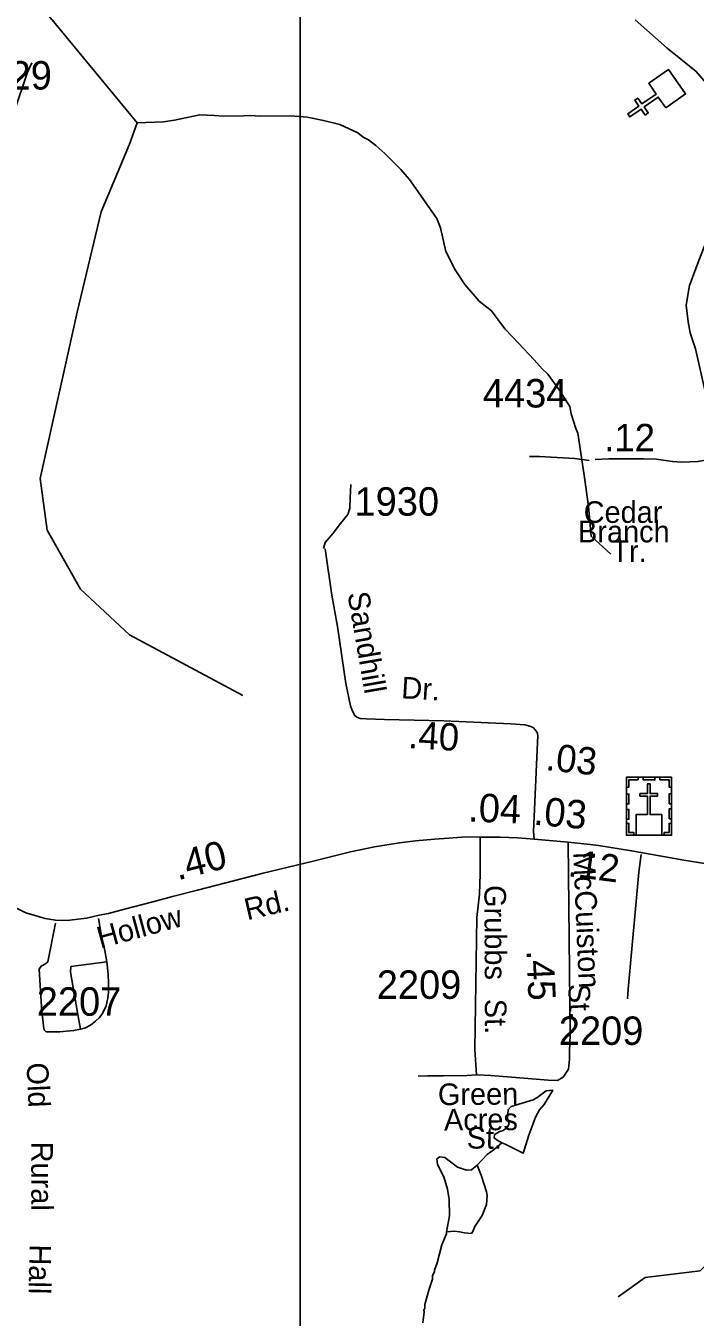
# Model space of a CAD drawing. Extents: x 1547597 to 1699558, y 810033 to 920809.
# Drawn here: x 1632517 to 1635460, y 888936 to 894609 of the extents above; entities that cross this region are included whole.
import ezdxf

# ---------------------------------------------------------------- set-up
doc = ezdxf.new("R2010")
doc.units = 0
for name, color, linetype in [('Exist Cultural Church CELL', 7, 'Continuous'), ('Exist Cultural Church with Cemetery CELL', 7, 'Continuous'), ('Exist Hydrographic Creek Single Shore', 7, 'Continuous'), ('Exist Hydrographic Misc Water Feature', 7, 'Continuous'), ('Exist Road Non-System Type 51', 7, 'Continuous'), ('Exist Road Primary NC Attributed', 7, 'Continuous'), ('Exist Road Primary NC Label', 7, 'Continuous'), ('Exist Road Primary NC Service Mileage Hundredths English Label', 7, 'Continuous'), ('Exist Road Secondary Mileage Hundredths English Label', 7, 'Continuous'), ('Exist Road Secondary Type 51 Attributed', 7, 'Continuous'), ('Exist Road Secondary Type 51 Label', 7, 'Continuous'), ('Exist Road Secondary Type 51 Number Label', 7, 'Continuous'), ('Map Preparation Inset Cut Line', 7, 'Continuous')]:
    doc.layers.add(name, color=color, linetype=linetype)

msp = doc.modelspace()

# ---------------------------------------------------------------- linework, layer by layer
at = {"layer": 'Exist Cultural Church CELL'}
msp.add_lwpolyline([(1635330.2, 894249.4), (1635297.7, 894296.1), (1635235.1, 894252.7), (1635253.4, 894226.4), (1635240.2, 894217.3), (1635222, 894243.6), (1635172.6, 894209.3), (1635163.4, 894222.4), (1635212.8, 894256.8), (1635194.6, 894283), (1635207.7, 894292.1), (1635226, 894265.9), (1635288.5, 894309.3), (1635255.7, 894356.7), (1635343.2, 894417.4), (1635417.7, 894310.1)], close=True, dxfattribs=at)
at = {"layer": 'Exist Cultural Church with Cemetery CELL'}
for points in [[(1635157.3, 891308.3), (1635356.4, 891308.3), (1635356.4, 891053.7), (1635157.3, 891053.7)], [(1635157.3, 891265), (1635168.7, 891265), (1635168.7, 891297.2), (1635209.2, 891297.2), (1635209.2, 891308.3), (1635157.3, 891308.3)], [(1635200.4, 891053.7), (1635312.6, 891053.7), (1635312.6, 891144.3), (1635261.8, 891144.3), (1635261.8, 891225.8), (1635294.8, 891225.8), (1635294.8, 891236.8), (1635261.8, 891236.8), (1635261.8, 891279), (1635250.2, 891279), (1635250.2, 891236.8), (1635217.1, 891236.8), (1635217.1, 891225.8), (1635250.2, 891225.8), (1635250.2, 891144.3), (1635200.4, 891144.3)], [(1635231.4, 891308.3), (1635283.2, 891308.3), (1635283.2, 891296.9), (1635231.4, 891296.9)], [(1635356.5, 891264.9), (1635345.1, 891264.9), (1635345.1, 891297.1), (1635304.6, 891297.1), (1635304.6, 891308.2), (1635356.5, 891308.2)], [(1635157.3, 891190.8), (1635157.3, 891234.1), (1635168.7, 891234.1), (1635168.7, 891190.8)], [(1635345.1, 891191.8), (1635345.1, 891235.2), (1635356.5, 891235.2), (1635356.5, 891191.8)], [(1635157.3, 891123.6), (1635157.3, 891166.9), (1635168.7, 891166.9), (1635168.7, 891123.6)], [(1635345, 891125.9), (1635345, 891169.2), (1635356.4, 891169.2), (1635356.4, 891125.9)], [(1635190.4, 891053.7), (1635190.4, 891065.2), (1635168.4, 891065.2), (1635168.4, 891105.6), (1635157.3, 891105.6), (1635157.3, 891053.7)], [(1635323.3, 891053.7), (1635323.3, 891065.1), (1635345.3, 891065.1), (1635345.3, 891105.6), (1635356.4, 891105.6), (1635356.4, 891053.7)]]:
    msp.add_lwpolyline(points, close=True, dxfattribs=at)
at = {"layer": 'Exist Hydrographic Creek Single Shore'}
msp.add_lwpolyline([(1633470.9, 891667.3), (1632972.9, 891933.4), (1632757.9, 892134.8), (1632610.9, 892393.7), (1632580.9, 892620.9), (1632743.5, 893350.9), (1632848.1, 893792.6), (1632972.9, 894090.1), (1633006.8, 894183.6), (1632618.5, 894653)], dxfattribs=at)
at = {"layer": 'Exist Hydrographic Misc Water Feature'}
for points in [[(1633006.8, 894183.6), (1633122.7, 894187.4), (1633171.4, 894194.9), (1633282.4, 894218.4), (1633346.3, 894215.3), (1633386.3, 894212.7), (1633474.2, 894213.2), (1633504.2, 894214.7), (1633546.2, 894211.9), (1633682.1, 894213.6), (1633754, 894208.5), (1633825.8, 894193.2), (1633897.4, 894176), (1633976.8, 894138.6), (1634000.5, 894120.2), (1634024.3, 894107.8), (1634055.8, 894083.3), (1634095.3, 894048.6), (1634166.2, 893977.4), (1634203.4, 893934.8), (1634324.6, 893762.7), (1634339.9, 893722.5), (1634364.2, 893618), (1634404.9, 893537.3), (1634447.8, 893472.6), (1634510.7, 893399.5), (1634563.9, 893356.7), (1634622.6, 893277.7), (1634656, 893245.1), (1634683.6, 893214.7), (1634752.3, 893141.5), (1634787.7, 893102.9), (1634811.4, 893078.5), (1634862.2, 893009.6), (1634909, 892936.8), (1634914.5, 892904.7), (1634935.4, 892840.3), (1634944.5, 892820), (1634972.6, 892625.4), (1634991.3, 892498.1), (1635002.6, 892367), (1635088.6, 892288.4)], [(1634609.6, 889702.1), (1634624.6, 889695.8), (1634703.7, 889656.8), (1634708.1, 889670.4), (1634729.1, 889736.1), (1634752.1, 889799.6), (1634758.5, 889815.5), (1634775, 889847.2), (1634795.3, 889870.9), (1634833.4, 889933.8), (1634804.3, 889930.8), (1634763.8, 889899.4), (1634747.7, 889891.7), (1634651.2, 889861.3), (1634637, 889847.6), (1634634.4, 889809.7), (1634642, 889785.5), (1634633.7, 889769.7), (1634615.5, 889756), (1634601.4, 889752.2), (1634577.2, 889738.6), (1634576, 889723.6), (1634588.9, 889714.2), (1634609.6, 889702.1)], [(1634609.6, 889702.1), (1634578.2, 889674.6), (1634545.8, 889651.2), (1634500.8, 889603.7)], [(1634367.3, 889310.8), (1634379.5, 889382), (1634378.7, 889454), (1634371.4, 889498.1), (1634354.3, 889552.4), (1634327.1, 889606.9), (1634323.5, 889631), (1634335.7, 889640.7), (1634359.6, 889638.4), (1634415, 889595.4), (1634454.8, 889582.7), (1634476.7, 889584.3), (1634500.8, 889603.7)], [(1634500.8, 889603.7), (1634518.3, 889559.6), (1634543.2, 889487.2), (1634544.9, 889471.1), (1634542.2, 889431.3), (1634523.5, 889383.6), (1634490.7, 889334.2), (1634482.4, 889312.2), (1634476.2, 889304.3), (1634446.3, 889306.9), (1634424.3, 889311.2), (1634402.4, 889313.7), (1634367.3, 889310.8)], [(1634367.3, 889310.8), (1634366.2, 889302.3), (1634345.5, 889254.6), (1634326.2, 889174.9), (1634313.7, 889143.2), (1634313.5, 889135.2), (1634305.3, 889119.3), (1634305, 889103.3), (1634288.3, 889055.6), (1634271.3, 888991.8), (1634270.9, 888975.8), (1634266.8, 888967.9), (1634268.7, 888959.9), (1634261.9, 888912.1)]]:
    msp.add_lwpolyline(points, dxfattribs=at)
at = {"layer": 'Exist Road Non-System Type 51'}
msp.add_line((1632873.9, 890497.9), (1632714.5, 890476.8), dxfattribs=at)
for points in [[(1632543.5, 894447.3), (1632525.2, 894405.5), (1632405.9, 894053.3)], [(1634993.8, 892699.3), (1634931.4, 892708), (1634775.5, 892717.4), (1634731.5, 892717.9)], [(1633825.7, 892312.9), (1633833.7, 892339.7), (1633868.6, 892380), (1633900.8, 892422.9), (1633932.9, 892463.2), (1633941, 892490), (1633943.7, 892535.6), (1633946.3, 892594.6)], [(1635222.5, 890969), (1635212.6, 890891.2), (1635164.8, 890376.7), (1635162.3, 890334.7)], [(1636100.5, 890821.6), (1636085.6, 890786.8), (1636040.9, 890644.4), (1635936.7, 890323.6), (1635914.1, 890251.8), (1635825.5, 889962.6), (1635722.8, 889631.7), (1635648.1, 889412.5), (1635630.7, 889315.6), (1635625.1, 889298.9), (1635608.9, 889279), (1635590.6, 889255.2), (1635510, 889168), (1635481.8, 889140.1), (1635240.7, 889110.7), (1635122, 889026.3)], [(1632757.2, 890201.1), (1632727.3, 890195.5), (1632667.3, 890189.9), (1632622.7, 890190.4), (1632607.3, 890190.5), (1632601.5, 890193.6), (1632597.4, 890198.5), (1632595.5, 890212.6), (1632593.7, 890232.6), (1632588, 890276.6), (1632575.6, 890464.7), (1632584.8, 890478.9), (1632603.4, 890489.2), (1632613.7, 890497.4), (1632647.9, 890666.8)], [(1632837.4, 890688), (1632850.8, 890602), (1632864.3, 890547.9), (1632873.9, 890497.9)], [(1632714.5, 890476.8), (1632713.5, 890451.5), (1632749.6, 890241.3), (1632757.2, 890201.1)], [(1632873.9, 890497.9), (1632879.4, 890443.9), (1632881.1, 890401.9), (1632880.8, 890363.9), (1632878.4, 890337.9), (1632870.1, 890304), (1632853.8, 890270.2), (1632841.7, 890252.4), (1632823.5, 890236.6), (1632801.4, 890218.8), (1632779.3, 890206.8), (1632757.2, 890201.1)], [(1634498.6, 890001), (1634456.5, 889997.4), (1634352.6, 889996.3), (1634282.6, 889997), (1634242.6, 889995.4)]]:
    msp.add_lwpolyline(points, dxfattribs=at)
at = {"layer": 'Exist Road Primary NC Attributed'}
msp.add_line((1634902.2, 891023.7), (1634752.2, 891036.8), dxfattribs=at)
for points in [[(1634514.9, 891045.7), (1634469.8, 891046.8), (1634434.5, 891045.2), (1634376.8, 891041), (1634313.9, 891036.8), (1634231, 891028.4), (1634160.7, 891020.6), (1634050.6, 891002.2), (1633945.2, 890980.2), (1633774.6, 890938.2), (1633561.2, 890886.3), (1633272.5, 890812.9), (1633161.9, 890784.1), (1633075.6, 890761), (1632950.3, 890729.5), (1632880.9, 890710.1), (1632839.5, 890701.8), (1632783.3, 890689.7), (1632710.1, 890680.8), (1632656.1, 890679.7), (1632602.6, 890688.1), (1632552.3, 890702.8), (1632517.7, 890713.3), (1632476.8, 890733.2)], [(1634752.2, 891036.8), (1634678.3, 891042.6), (1634603, 891045.7), (1634514.9, 891045.7)], [(1635502.3, 890929.9), (1635410, 890944.5), (1635180.1, 890985.4), (1635034.8, 891008), (1634998.6, 891012.2), (1634956.7, 891017.9), (1634902.2, 891023.7)]]:
    msp.add_lwpolyline(points, dxfattribs=at)
at = {"layer": 'Exist Road Secondary Type 51 Attributed'}
for points in [[(1635611.7, 892754.7), (1635576.5, 892810.6), (1635541.2, 892884.1), (1635506.9, 892990), (1635460.8, 893190), (1635437.3, 893260.6), (1635428.4, 893308.6), (1635420.6, 893382.1), (1635434.3, 893468.4), (1635476.5, 893578.2), (1635556.9, 893785), (1635589.2, 893871.3), (1635605.9, 893939), (1635613.5, 893991.5), (1635610.8, 894129.1), (1635575.5, 894243.8), (1635524.5, 894337.9), (1635464.7, 894408.5), (1635336.3, 894511.5), (1635196.1, 894635)], [(1635611.7, 892754.7), (1635585.9, 892730.9), (1635563.8, 892719.2), (1635514.7, 892702.8), (1635471.6, 892694.9), (1635399.9, 892692.8), (1635360.9, 892696), (1635288.2, 892705.7), (1635232.4, 892706.7), (1635080.4, 892706.7), (1635019.6, 892703.8)], [(1634752.2, 891036.8), (1634749.6, 891070.4), (1634767.4, 891460.5), (1634768.5, 891488.3), (1634766.9, 891502.4), (1634757.4, 891515.5), (1634747, 891527.1), (1634732.3, 891533.4), (1634710.8, 891539.1), (1634648.9, 891543.3), (1634355.5, 891555.4), (1634093.8, 891561.7), (1634013.4, 891564.4), (1633986.5, 891567.1), (1633973.1, 891572.4), (1633962.4, 891580.5), (1633957.1, 891591.2), (1633951.7, 891602), (1633944.4, 891622), (1633924.5, 891720), (1633887.8, 891970.7), (1633862.9, 892108.6), (1633833.5, 892312)], [(1634514.9, 891045.7), (1634514.9, 890884.2), (1634512.3, 890795.1), (1634499.8, 890692.4), (1634490.7, 890113), (1634498.6, 890001), (1634562.2, 889998.4), (1634689.2, 889988.3), (1634813.8, 889978.1), (1634854.4, 889975.5), (1634879.9, 889990.8), (1634902.7, 890026.4), (1634907.8, 890069.6), (1634907.8, 890105.2), (1634910.3, 890176.5), (1634902.2, 891023.7)]]:
    msp.add_lwpolyline(points, dxfattribs=at)
at = {"layer": 'Map Preparation Inset Cut Line'}
for points in [[(1633724, 874749.3), (1571208, 874749.3), (1571208, 917817.4), (1633724, 917817.4)], [(1633724, 874749.3), (1696240.1, 874749.3), (1696240.1, 917817.4), (1633724, 917817.4)]]:
    msp.add_lwpolyline(points, close=True, dxfattribs=at)

# ---------------------------------------------------------------- texts
at = {"layer": 'Exist Road Primary NC Label'}
for s, rotation, p in [('Rd.', 13.0558, (1633490.5, 890679.9)), ('Hollow', 15.235, (1632844.7, 890555.5))]:
    msp.add_text(s, height=95, rotation=rotation, dxfattribs=at).set_placement(p)
at = {"layer": 'Exist Road Primary NC Service Mileage Hundredths English Label'}
for s, rotation, p in [('.04', 357.6058, (1634460, 891114.2)), ('.03', 355.0043, (1634746.3, 891100.1)), ('.40', 14.2687, (1633184.8, 890855.1))]:
    msp.add_text(s, height=125, rotation=rotation, dxfattribs=at).set_placement(p)
at = {"layer": 'Exist Road Secondary Mileage Hundredths English Label'}
for s, rotation, p in [('.12', 359.8677, (1635060, 892740.8)), ('.40', 356.5648, (1634195.9, 891436.7)), ('.03', 353.9076, (1634799.4, 891340)), ('.12', 352.5185, (1634896.9, 890874.6)), ('.45', 272.4564, (1634718, 890548))]:
    msp.add_text(s, height=120, rotation=rotation, dxfattribs=at).set_placement(p)
at = {"layer": 'Exist Road Secondary Type 51 Label'}
for s, p in [('Cedar', (1634969.7, 892425.7)), ('Branch', (1634945.1, 892340.2)), ('Tr.', (1635091.4, 892253.9))]:
    msp.add_text(s, height=95, dxfattribs=at).set_placement(p)
for s, rotation, p in [('Sandhill', 279.8219, (1633930.7, 892115.4)), ('Dr.', 356.5648, (1634166.1, 891655.4)), ('McCuiston', 272.4564, (1634923.5, 890978.8)), ('Grubbs', 270.272, (1634533.1, 890834.4)), ('St.', 272.4564, (1634901.4, 890399.2)), ('St.', 270.272, (1634535.1, 890334.8)), ('Old', 272.5881, (1632520.2, 890053.1)), ('Green', 0.4852, (1634329.3, 889867.7)), ('Acres', 0.3097, (1634355.9, 889756.4)), ('St.', 359.4362, (1634455, 889677.4)), ('Rural', 270.0825, (1632540.9, 889707.3)), ('Hall', 268.8895, (1632533.7, 889256.7))]:
    msp.add_text(s, height=95, rotation=rotation, dxfattribs=at).set_placement(p)
at = {"layer": 'Exist Road Secondary Type 51 Number Label'}
for s, p in [('1929', (1632259.8, 894329.3)), ('4434', (1634526.4, 892932.6)), ('1930', (1633962.2, 892457.3)), ('2209', (1634059.9, 890334.8)), ('2207', (1632565.2, 890260.5)), ('2209', (1634860.4, 890132.4))]:
    msp.add_text(s, height=125, dxfattribs=at).set_placement(p)

doc.saveas('drawing.dxf')
